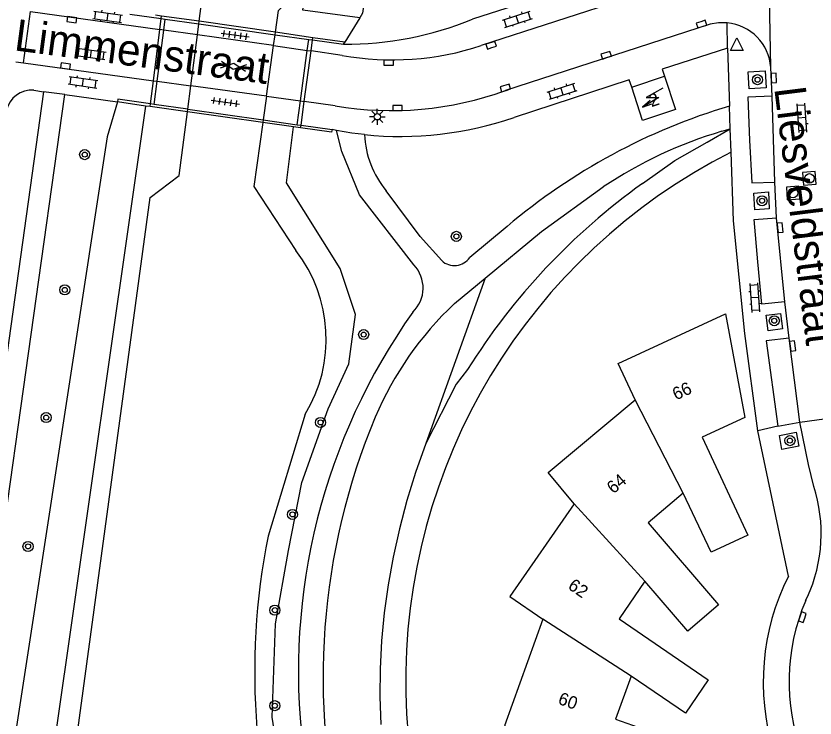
# Model space of a CAD drawing. Extents: x 128000 to 131008, y 398996 to 402500.
# Drawn here: x 128504.4 to 128567.7, y 399695.7 to 399751.4 of the extents above; entities that cross this region are included whole.
import ezdxf

# ---------------------------------------------------------------- set-up
doc = ezdxf.new("R2010")
doc.units = 0
for name, color, linetype in [('gg-anno-huisnummerreeks BGT', 7, 'Continuous'), ('gg-anno-openbare ruimte label', 7, 'Continuous'), ('gg-bbg-hoofdgebouw', 7, 'Continuous'), ('gg-bbg-tussenscheiding', 7, 'Continuous'), ('gg-knt-BGT kruinlijn', 7, 'Continuous'), ('gg-knt-onverhard', 7, 'Continuous'), ('gg-knt-verharding', 7, 'Continuous'), ('gg-knt-verharding niveau 01', 7, 'Continuous'), ('gg-knt-verharding nz', 7, 'Continuous'), ('gg-kntw-beschoeiing', 7, 'Continuous'), ('gg-kwrk-kunstwerk', 7, 'Continuous'), ('gg-kwrk-kunstwerk niveau 01', 7, 'Continuous'), ('gt-grn-groengrens', 7, 'Continuous'), ('gt-grn-vlakafsluiter', 7, 'Continuous'), ('gt-grn-weggrens', 7, 'Continuous'), ('gt-symb-boom', 7, 'Continuous'), ('gt-symb-gesloten verharding', 7, 'Continuous'), ('gt-symb-klinker verharding', 7, 'Continuous'), ('gt-symb-kolk', 7, 'Continuous'), ('gt-symb-lichtmast', 7, 'Continuous'), ('gt-symb-rioolschacht', 7, 'Continuous'), ('gt-symb-tegel verharding', 7, 'Continuous'), ('gt-symb-trafo symbool', 7, 'Continuous'), ('gt-symb-waterafsluiter', 7, 'Continuous')]:
    doc.layers.add(name, color=color, linetype=linetype)

# ---------------------------------------------------------------- blocks, each defined once
blk = doc.blocks.new('gt0-GESVH1')
at = {"layer": 'gt-symb-gesloten verharding'}
for p, q in [((-0.992, -0.261), (0.008, 0.239)), ((0.008, -0.261), (-0.992, 0.239)), ((0.008, 0.239), (1.008, -0.261)), ((1.008, 0.239), (0.008, -0.261))]:
    blk.add_line(p, q, dxfattribs=at)
blk = doc.blocks.new('gt0-TEG1')
at = {"layer": 'gt-symb-tegel verharding'}
for p, q in [((-1.125, 0), (1.125, 0)), ((-0.9, -0.25), (-0.9, 0.25)), ((-0.45, -0.25), (-0.45, 0.25)), ((0, -0.25), (0, 0.25)), ((0.45, -0.25), (0.45, 0.25)), ((0.9, -0.25), (0.9, 0.25))]:
    blk.add_line(p, q, dxfattribs=at)
blk = doc.blocks.new('gt0-KL1')
at = {"layer": 'gt-symb-klinker verharding'}
for p, q in [((-1.15, 0.3), (1.15, 0.3)), ((-1, -0.3), (-1, 0.3)), ((-0.5, 0.3), (-0.5, 0.45)), ((0, -0.3), (0, 0.3)), ((0.5, 0.3), (0.5, 0.45)), ((1, -0.3), (1, 0.3)), ((-1.15, -0.3), (1.15, -0.3)), ((-0.5, -0.45), (-0.5, -0.3)), ((0.5, -0.45), (0.5, -0.3))]:
    blk.add_line(p, q, dxfattribs=at)
blk = doc.blocks.new('gt0-KOLK')
at = {"layer": 'gt-symb-kolk'}
blk.add_lwpolyline([(0, 0), (0.375, 0), (0.375, 0.4), (-0.375, 0.4), (-0.375, 0), (0, 0)], dxfattribs=at)
blk = doc.blocks.new('gt0-WAFSL')
at = {"layer": 'gt-symb-waterafsluiter'}
for p, q in [((-0.5, -0.333), (0, 0.667)), ((0, 0.667), (0.5, -0.333)), ((0.5, -0.333), (-0.5, -0.333))]:
    blk.add_line(p, q, dxfattribs=at)
blk = doc.blocks.new('gt0-BOOM')
at = {"layer": 'gt-symb-boom'}
for radius in [0.4, 0.2]:
    blk.add_circle((0, 0), radius, dxfattribs=at)
blk = doc.blocks.new('gt0-LMAST')
at = {"layer": 'gt-symb-lichtmast'}
for p, q in [((-0.182, 0.173), (-0.447, 0.438)), ((-0.005, 0.246), (-0.005, 0.621)), ((0.172, 0.173), (0.437, 0.438)), ((-0.255, -0.004), (-0.63, -0.004)), ((-0.182, -0.181), (-0.447, -0.446)), ((-0.005, -0.254), (-0.005, -0.629)), ((0.437, -0.446), (0.172, -0.181)), ((0.245, -0.004), (0.62, -0.004))]:
    blk.add_line(p, q, dxfattribs=at)
blk.add_circle((-0.005, -0.004), 0.25, dxfattribs=at)
blk = doc.blocks.new('gt0-HSP')
at = {"layer": 'gt-symb-trafo symbool'}
for points in [[(0.771, 0.746), (-0.529, -0.004), (0.471, -0.004), (-0.829, -0.754)], [(-0.217, -0.24), (-0.829, -0.754), (-0.077, -0.48)]]:
    blk.add_lwpolyline(points, dxfattribs=at)
blk = doc.blocks.new('gt0-RS')
at = {"layer": 'gt-symb-rioolschacht'}
blk.add_lwpolyline([(-0.5, -0.5), (0.5, -0.5), (0.5, 0.5), (-0.5, 0.5)], close=True, dxfattribs=at)
blk.add_circle((0, 0), 0.375, dxfattribs=at)

msp = doc.modelspace()

# ---------------------------------------------------------------- linework, layer by layer
at = {"layer": 'gg-bbg-hoofdgebouw'}
msp.add_line((128553.17, 399745.73), (128555.78, 399746.6), dxfattribs=at)
for points in [[(128555.78, 399746.6), (128556.64, 399743.97), (128554.04, 399743.1), (128553.17, 399745.73)], [(128553.44, 399720.96), (128552.11, 399723.83), (128560.6, 399727.77), (128562.13, 399719.56), (128558.75, 399717.99), (128562.39, 399710.21), (128559.46, 399708.87), (128557.25, 399713.56)], [(128548.612, 399712.702), (128546.54, 399715.18), (128553.44, 399720.96)], [(128557.25, 399713.56), (128554.47, 399711.19), (128560.06, 399704.7), (128557.61, 399702.62), (128554.22, 399706.56)], [(128548.612, 399712.702), (128543.52, 399705.37), (128546.124, 399703.562)], [(128554.22, 399706.56), (128552.17, 399703.59), (128559.23, 399698.74), (128557.43, 399696.1), (128553.12, 399699.03)], [(128546.124, 399703.562), (128543.09, 399695.11), (128546.074, 399694.039)], [(128553.12, 399699.03), (128551.9, 399695.64), (128559.98, 399692.78), (128558.89, 399689.76), (128554, 399691.47)]]:
    msp.add_lwpolyline(points, dxfattribs=at)
at = {"layer": 'gg-bbg-tussenscheiding'}
for p, q in [((128557.25, 399713.56), (128553.44, 399720.96)), ((128554.22, 399706.56), (128548.612, 399712.702)), ((128553.12, 399699.03), (128546.124, 399703.562))]:
    msp.add_line(p, q, dxfattribs=at)
at = {"layer": 'gg-knt-BGT kruinlijn'}
for p, q in [((128531.613, 399751.22), (128530.428, 399749.289)), ((128541.553, 399730.597), (128536.852, 399717.479))]:
    msp.add_line(p, q, dxfattribs=at)
for points in [[(128554.79, 399895.639), (128554.4, 399876.37), (128539.17, 399804.04), (128531.84, 399751.59), (128531.613, 399751.22)], [(128512.425, 399744.558), (128511.61, 399741.79), (128496.96, 399646.75)], [(128536.852, 399717.479), (128536.034, 399715.198), (128535.354, 399712.979), (128534.765, 399710.734), (128534.266, 399708.468), (128533.872, 399706.276), (128533.562, 399704.07), (128533.345, 399701.853), (128533.231, 399699.629), (128533.217, 399697.416), (128533.299, 399695.205)]]:
    msp.add_lwpolyline(points, dxfattribs=at)
at = {"layer": 'gg-knt-onverhard'}
for p, q in [((128560.327, 399742.234), (128560.99, 399742.438)), ((128543.299, 399734.696), (128540.336, 399732.233)), ((128539.117, 399728.577), (128541.553, 399730.597))]:
    msp.add_line(p, q, dxfattribs=at)
for points in [[(128535.915, 399731.638), (128531.588, 399737.186), (128530.189, 399740.634), (128529.767, 399742.299)], [(128538.119, 399731.981), (128536.4, 399733.89), (128533.71, 399737.52)], [(128541.553, 399730.597), (128546.011, 399734.292), (128550.915, 399737.821)]]:
    msp.add_lwpolyline(points, dxfattribs=at)
for centre, radius, start, end in [((128574.931, 399697.306), 48.975, 106.61387, 130.23157), ((128539.671, 399742.392), 7.698, 183.13218, 219.25822), ((128569.908, 399709.556), 34.053, 106.34099, 123.8999), ((128539.118, 399733.069), 1.477, 227.43324, 325.53639), ((128533.98, 399729.816), 2.658, 314.14772, 43.27141), ((128557.577, 399709.011), 26.899, 133.33363, 156.86716), ((128576.065, 399699.397), 49.313, 144.67689, 186.9584), ((128582.454, 399698.92), 53.743, 157.39385, 194.09984)]:
    msp.add_arc(centre, radius, start, end, dxfattribs=at)
at = {"layer": 'gg-knt-verharding'}
for p, q in [((128560.625, 399757.604), (128540.548, 399751.12)), ((128558.38, 399754.6), (128541.248, 399749.03)), ((128504.977, 399747.662), (128505.526, 399751.721)), ((128505.526, 399751.721), (128515.779, 399750.298)), ((128560.77, 399748.83), (128560.928, 399744.237)), ((128530.212, 399748.251), (128527.754, 399748.602)), ((128504.37, 399747.745), (128504.977, 399747.662)), ((128504.977, 399747.662), (128515.266, 399746.248)), ((128564.294, 399745.018), (128564.2, 399747.29)), ((128492.703, 399634.461), (128508.231, 399745.154)), ((128506.555, 399745.368), (128496.34, 399672.438)), ((128505.792, 399745.484), (128506.555, 399745.368)), ((128508.231, 399745.154), (128512.425, 399744.558)), ((128529.674, 399744.255), (128527.215, 399744.597)), ((128560.99, 399742.438), (128560.928, 399744.237)), ((128529.767, 399742.299), (128529.42, 399742.37)), ((128561.054, 399740.577), (128560.99, 399742.438)), ((128564.658, 399735.366), (128564.515, 399738.209)), ((128565.645, 399725.833), (128565.302, 399728.723)), ((128564.755, 399718.865), (128566.504, 399719.189)), ((128565.595, 399706.971), (128563.18, 399718.5)), ((128566.961, 399705.042), (128567.11, 399705.32))]:
    msp.add_line(p, q, dxfattribs=at)
for points in [[(128560.737, 399750.835), (128560.054, 399750.839), (128559.381, 399750.721), (128543.17, 399745.47)], [(128560.77, 399748.83), (128555.6, 399747.16), (128555.78, 399746.6)], [(128562.405, 399746.946), (128563.753, 399747.024), (128563.831, 399745.679), (128562.483, 399745.601), (128562.405, 399746.946)], [(128553.17, 399745.73), (128552.97, 399746.31), (128543.846, 399743.339)], [(128564.294, 399745.018), (128562.38, 399744.942), (128562.507, 399741.541), (128562.688, 399738.143), (128564.515, 399738.209)], [(128531.984, 399741.971), (128530.99, 399742.085), (128529.767, 399742.299)], [(128563.18, 399718.5), (128562.15, 399726.21), (128561.24, 399735.14), (128561.054, 399740.577)], [(128564.003, 399737.424), (128564.063, 399736.088), (128562.94, 399736.004), (128562.84, 399737.341), (128564.003, 399737.424)], [(128565.302, 399728.723), (128563.494, 399728.518), (128563.164, 399731.878), (128562.886, 399735.242), (128564.658, 399735.366)], [(128563.831, 399727.646), (128564.961, 399727.789), (128565.113, 399726.564), (128563.987, 399726.412), (128563.831, 399727.646)], [(128565.645, 399725.833), (128563.821, 399725.632), (128564.755, 399718.865)], [(128567.61, 399714.079), (128567.18, 399715.81), (128566.504, 399719.189)], [(128565.075, 399717.018), (128564.879, 399718.129), (128566.214, 399718.389), (128566.422, 399717.273), (128565.075, 399717.018)]]:
    msp.add_lwpolyline(points, dxfattribs=at)
for centre, radius, start, end in [((128530.364, 399776.185), 27.055, 269.92877, 292.11253), ((128560.375, 399747.017), 3.835, 4.08008, 84.57915), ((128534.191, 399770.44), 22.543, 259.83295, 288.24235), ((128505.614, 399743.459), 2.033, 84.97555, 168.22108), ((128534.126, 399770.37), 26.492, 260.32611, 289.96245), ((128534.831, 399769.394), 27.57, 264.07215, 289.08514), ((128555.926, 399710.352), 12.264, 335.7753, 17.69043), ((128582.214, 399698.579), 18.617, 153.20855, 326.13786), ((128582.211, 399698.573), 16.565, 157.0119, 327.10025)]:
    msp.add_arc(centre, radius, start, end, dxfattribs=at)
at = {"layer": 'gg-knt-verharding niveau 01'}
for p, q in [((128516.077, 399750.257), (128515.779, 399750.298)), ((128518.75, 399749.886), (128516.077, 399750.257)), ((128524.784, 399749.026), (128518.75, 399749.886)), ((128524.784, 399749.026), (128527.458, 399748.644)), ((128527.458, 399748.644), (128527.754, 399748.602)), ((128515.266, 399746.248), (128515.564, 399746.207)), ((128515.564, 399746.207), (128518.228, 399745.841)), ((128524.226, 399745.011), (128518.228, 399745.841)), ((128524.226, 399745.011), (128526.918, 399744.638)), ((128526.918, 399744.638), (128527.215, 399744.597))]:
    msp.add_line(p, q, dxfattribs=at)
at = {"layer": 'gg-knt-verharding nz'}
for p, q in [((128564.515, 399738.209), (128564.294, 399745.018)), ((128565.302, 399728.723), (128564.658, 399735.366)), ((128566.504, 399719.189), (128565.645, 399725.833))]:
    msp.add_line(p, q, dxfattribs=at)
at = {"layer": 'gg-kntw-beschoeiing'}
for p, q in [((128518.75, 399749.886), (128518.861, 399750.747)), ((128518.861, 399750.747), (128518.888, 399750.954)), ((128524.905, 399749.895), (128524.931, 399750.086)), ((128518.228, 399745.841), (128518.75, 399749.886)), ((128524.784, 399749.026), (128524.905, 399749.895)), ((128524.226, 399745.011), (128524.784, 399749.026)), ((128517.989, 399743.987), (128518.228, 399745.841)), ((128524.226, 399745.011), (128523.965, 399743.142)), ((128517.96, 399743.765), (128517.989, 399743.987)), ((128523.965, 399743.142), (128523.934, 399742.924)), ((128527.29, 399719.81), (128524.358, 399710.151))]:
    msp.add_line(p, q, dxfattribs=at)
for points in [[(128518.888, 399750.954), (128519.13, 399752.82), (128517.63, 399755.03), (128538.99, 399914.23)], [(128524.931, 399750.086), (128525.17, 399751.8), (128527.39, 399754.02)], [(128502.823, 399647.491), (128515, 399736.98), (128517.31, 399738.73), (128517.96, 399743.765)], [(128523.934, 399742.924), (128523.23, 399737.86), (128526.555, 399732.773)]]:
    msp.add_lwpolyline(points, dxfattribs=at)
for centre, radius, start, end in [((128517.526, 399725.759), 11.434, 328.64937, 37.841), ((128578.162, 399699.364), 54.874, 168.66316, 184.67655)]:
    msp.add_arc(centre, radius, start, end, dxfattribs=at)
at = {"layer": 'gg-kwrk-kunstwerk'}
for p, q in [((128513.39, 399751.519), (128515.889, 399751.166)), ((128515.915, 399751.371), (128515.419, 399751.441)), ((128516.077, 399750.257), (128516.186, 399751.124)), ((128515.564, 399746.207), (128516.077, 399750.257)), ((128527.458, 399748.644), (128527.575, 399749.518)), ((128527.872, 399749.477), (128530.33, 399749.13)), ((128530.428, 399749.289), (128527.896, 399749.656)), ((128530.33, 399749.13), (128530.428, 399749.289)), ((128526.918, 399744.638), (128527.458, 399748.644)), ((128515.33, 399744.363), (128515.564, 399746.207)), ((128514.64, 399744.24), (128512.425, 399744.558)), ((128526.665, 399742.76), (128526.918, 399744.638)), ((128515.005, 399744.188), (128514.64, 399744.24)), ((128526.962, 399742.718), (128529.42, 399742.37))]:
    msp.add_line(p, q, dxfattribs=at)
for points in [[(128515.033, 399744.405), (128512.454, 399744.77), (128512.425, 399744.558)], [(128529.42, 399742.37), (128529.38, 399742.16), (128526.933, 399742.503)]]:
    msp.add_lwpolyline(points, dxfattribs=at)
at = {"layer": 'gg-kwrk-kunstwerk niveau 01'}
for p, q in [((128515.889, 399751.166), (128515.915, 399751.371)), ((128518.888, 399750.954), (128515.915, 399751.371)), ((128515.779, 399750.298), (128515.889, 399751.166)), ((128515.889, 399751.166), (128516.186, 399751.124)), ((128516.186, 399751.124), (128518.861, 399750.747)), ((128518.861, 399750.747), (128524.905, 399749.895)), ((128524.931, 399750.086), (128518.888, 399750.954)), ((128515.266, 399746.248), (128515.779, 399750.298)), ((128527.896, 399749.656), (128524.931, 399750.086)), ((128524.905, 399749.895), (128527.575, 399749.518)), ((128527.575, 399749.518), (128527.872, 399749.477)), ((128527.754, 399748.602), (128527.872, 399749.477)), ((128527.872, 399749.477), (128527.896, 399749.656)), ((128527.215, 399744.597), (128527.754, 399748.602)), ((128515.033, 399744.405), (128515.266, 399746.248)), ((128515.005, 399744.188), (128515.033, 399744.405)), ((128515.33, 399744.363), (128515.033, 399744.405)), ((128517.989, 399743.987), (128515.33, 399744.363)), ((128526.962, 399742.718), (128527.215, 399744.597)), ((128517.96, 399743.765), (128515.005, 399744.188)), ((128523.934, 399742.924), (128517.96, 399743.765)), ((128517.989, 399743.987), (128523.965, 399743.142)), ((128523.965, 399743.142), (128526.665, 399742.76)), ((128526.369, 399742.582), (128523.934, 399742.924)), ((128526.933, 399742.503), (128526.369, 399742.582)), ((128526.665, 399742.76), (128526.962, 399742.718)), ((128526.933, 399742.503), (128526.962, 399742.718))]:
    msp.add_line(p, q, dxfattribs=at)
at = {"layer": 'gt-grn-groengrens'}
msp.add_line((128514.64, 399744.24), (128500.68, 399646.9), dxfattribs=at)
for points in [[(128563.115, 399644.038), (128556.852, 399647.169), (128550.502, 399650.822), (128543.892, 399655.867), (128538.586, 399661.434), (128534.15, 399667.697), (128530.67, 399673.699), (128527.974, 399680.135), (128525.886, 399688.051), (128524.669, 399695.792), (128524.93, 399703.185), (128525.973, 399709.013), (128527.017, 399714.406), (128529.105, 399720.234), (128530.757, 399723.8), (128531.279, 399727.714), (128530.062, 399731.367), (128525.799, 399738.152), (128526.369, 399742.582)], [(128554.027, 399738.095), (128556.586, 399739.912), (128559.15, 399741.374), (128560.99, 399742.438)], [(128540.159, 399723.346), (128539.261, 399722.183), (128536.852, 399717.479)]]:
    msp.add_lwpolyline(points, dxfattribs=at)
for centre, radius, start, end in [((128582.282, 399698.609), 47.031, 116.83083, 245.30657), ((128584.349, 399695.69), 52.131, 125.56692, 147.95977), ((128582.216, 399698.609), 47.003, 245.3793, 3.31904)]:
    msp.add_arc(centre, radius, start, end, dxfattribs=at)
at = {"layer": 'gt-grn-vlakafsluiter'}
msp.add_lwpolyline([(128531.613, 399751.22), (128527.11, 399751.829), (128527.39, 399754.02)], dxfattribs=at)
at = {"layer": 'gt-grn-weggrens'}
for p, q in [((128564.2, 399747.29), (128563.948, 399760.195)), ((128560.77, 399748.83), (128560.737, 399750.835)), ((128508.231, 399745.154), (128506.555, 399745.368)), ((128566.504, 399719.189), (128571.61, 399719.89)), ((128564.755, 399718.865), (128563.18, 399718.5))]:
    msp.add_line(p, q, dxfattribs=at)

# ---------------------------------------------------------------- block references
at = {"layer": 'gt-symb-boom'}
for p in [(128563.149, 399746.327), (128509.815, 399740.386), (128563.501, 399736.727), (128539.274, 399733.905), (128508.236, 399729.662), (128564.477, 399727.218), (128531.928, 399726.121), (128506.765, 399719.538), (128528.509, 399719.16), (128565.718, 399717.714), (128526.279, 399711.866), (128505.324, 399709.325), (128524.882, 399704.274), (128524.888, 399696.702)]:
    msp.add_blockref('gt0-BOOM', p, dxfattribs=at)
at = {"layer": 'gt-symb-gesloten verharding', "rotation": -7.935550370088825}
msp.add_blockref('gt0-GESVH1', (128521.604, 399747.393), dxfattribs=at)
at = {"layer": 'gt-symb-klinker verharding'}
for p, rotation in [((128511.64, 399751.31), -7.935550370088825), ((128544.117, 399751.114), 17.94556305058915), ((128510.327, 399748.377), -7.814180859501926), ((128509.685, 399746.123), -7.935550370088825), ((128547.657, 399745.41), 17.945563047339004), ((128566.67, 399743.295), 93.95503763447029), ((128562.951, 399729.043), 93.95503763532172)]:
    msp.add_blockref('gt0-KL1', p, dxfattribs=dict(at, rotation=rotation))
at = {"layer": 'gt-symb-kolk'}
for p, rotation in [((128508.764, 399750.877), -7.99231393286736), ((128558.65, 399750.923), -161.9999254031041), ((128542.097, 399748.865), 18.000074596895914), ((128551.204, 399748.072), 18.000074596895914), ((128508.271, 399747.21), -7.757425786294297), ((128533.908, 399747.479), -0.5729386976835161), ((128564.235, 399746.454), -87.64984047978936), ((128543.219, 399745.482), 18.000074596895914), ((128534.611, 399743.887), 0.6875163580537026), ((128564.735, 399734.575), -84.48902304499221), ((128565.729, 399725.189), -82.64762064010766), ((128566.885, 399703.649), 71.76430853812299)]:
    msp.add_blockref('gt0-KOLK', p, dxfattribs=dict(at, rotation=rotation))
at = {"layer": 'gt-symb-lichtmast'}
msp.add_blockref('gt0-LMAST', (128533.015, 399743.389), dxfattribs=at)
at = {"layer": 'gt-symb-rioolschacht'}
for p, rotation in [((128567.256, 399738.502), 93.95503763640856), ((128565.965, 399737.345), 93.95503763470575)]:
    msp.add_blockref('gt0-RS', p, dxfattribs=dict(at, rotation=rotation))
at = {"layer": 'gt-symb-tegel verharding', "rotation": -7.935550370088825}
for p in [(128521.744, 399749.866), (128520.961, 399744.554)]:
    msp.add_blockref('gt0-TEG1', p, dxfattribs=at)
at = {"layer": 'gt-symb-trafo symbool'}
msp.add_blockref('gt0-HSP', (128554.858, 399744.905), dxfattribs=at)
at = {"layer": 'gt-symb-waterafsluiter'}
msp.add_blockref('gt0-WAFSL', (128561.502, 399748.985), dxfattribs=at)

# ---------------------------------------------------------------- texts
at = {"layer": 'gg-anno-huisnummerreeks BGT'}
for s, rotation, p in [('2', 18.4, (128554.738, 399744.145)), ('66', 24.9, (128556.687, 399720.89)), ('64', 40.5, (128551.726, 399713.449)), ('62', 325.4, (128548.047, 399706.026)), ('60', 340.2, (128547.266, 399696.869))]:
    msp.add_text(s, height=1, rotation=rotation, dxfattribs=at).set_placement(p)
at = {"layer": 'gg-anno-openbare ruimte label'}
for s, rotation, p in [('Limmenstraat', 352.4, (128504.158, 399748.662)), ('Liesveldstraat', 277.1, (128564.468, 399745.645))]:
    msp.add_text(s, height=2.5, rotation=rotation, dxfattribs=at).set_placement(p)

doc.saveas('drawing.dxf')
